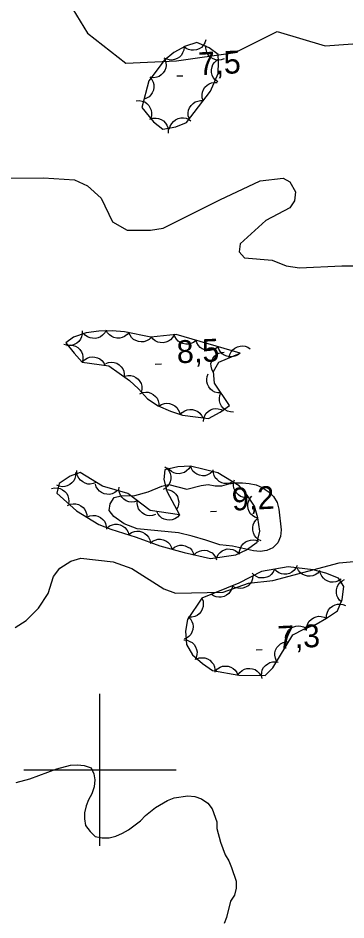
# Model space of a CAD drawing. Extents: x 336540 to 340074, y 5572036 to 5573747.
# Drawn here: x 337189.3 to 337232.3, y 5573180.3 to 5573298.8 of the extents above; entities that cross this region are included whole.
import ezdxf

# ---------------------------------------------------------------- set-up
doc = ezdxf.new("R2010")
doc.units = 0
for name, color, linetype in [('Niveau 2', 7, 'Continuous'), ('Niveau 3', 7, 'Continuous'), ('Niveau 44', 7, 'Continuous'), ('Niveau 61', 7, 'Continuous')]:
    doc.layers.add(name, color=color, linetype=linetype)

msp = doc.modelspace()

# ---------------------------------------------------------------- linework, layer by layer
at = {"layer": 'Niveau 2'}
for points in [[(337195.96, 5573300.69), (337198.38, 5573296.75), (337203.39, 5573292.82), (337210.07, 5573293.15), (337217.76, 5573294.23), (337223.26, 5573296.97), (337229.58, 5573295.12), (337238.01, 5573295.72), (337239.7, 5573296.14), (337240.64, 5573297.22), (337240.96, 5573297.92), (337240.18, 5573300.07)], [(337177.17, 5573277.66), (337192.58, 5573277.76), (337196.65, 5573277.48), (337198.38, 5573276.71), (337200.16, 5573275.11), (337201.67, 5573271.97), (337203.59, 5573270.88), (337206.65, 5573270.87), (337208.32, 5573271.13), (337215.74, 5573274.89)], [(337215.74, 5573274.89), (337221.03, 5573277.37), (337224.07, 5573277.71), (337224.93, 5573277.23), (337225.67, 5573275.92), (337225.56, 5573274.73), (337224.94, 5573273.84), (337221.8, 5573272.16), (337218.41, 5573269.09), (337218.31, 5573268.06), (337219.01, 5573267.25), (337222.6, 5573266.93), (337224.47, 5573266.19), (337226.19, 5573265.93), (337231.75, 5573266.21), (337234.98, 5573266.2)], [(337211.42, 5573236.87), (337213.32, 5573237.37), (337214.21, 5573237.5), (337215.12, 5573237.3), (337216.02, 5573237.32), (337216.91, 5573237.56), (337217.81, 5573237.69), (337218.71, 5573237.71), (337219.61, 5573237.62), (337220.51, 5573237.42), (337221.31, 5573237.1), (337222.11, 5573236.56), (337222.8, 5573235.9), (337223.26, 5573235.12), (337223.51, 5573234.22), (337223.8, 5573231.53), (337223.7, 5573230.63), (337223.38, 5573229.83), (337222.72, 5573229.14), (337221.94, 5573228.79), (337221.05, 5573228.66), (337220.15, 5573228.75), (337217.43, 5573229.36), (337215.74, 5573229.55), (337213.93, 5573230.18), (337212.12, 5573230.7), (337210.31, 5573231.11), (337204.9, 5573231.66), (337203.2, 5573232.3), (337201.82, 5573233.28), (337201.24, 5573234.05), (337201.34, 5573234.96), (337201.88, 5573235.76), (337202.78, 5573236), (337204.57, 5573236.04), (337206.36, 5573236.53), (337208.15, 5573237.25), (337209.04, 5573237.49), (337211.42, 5573236.87)], [(337188.86, 5573218.69), (337190.33, 5573219.62), (337191.94, 5573221.23), (337193.2, 5573223.15), (337193.93, 5573225.39), (337194.72, 5573226.48), (337196.19, 5573227.39), (337197.52, 5573227.8), (337201.76, 5573227.34), (337204.18, 5573226.45), (337208.38, 5573223.78), (337209.95, 5573223.19), (337216.2, 5573223.33), (337219.52, 5573224.53), (337222.72, 5573224.85), (337231.4, 5573227.17), (337235.27, 5573227.53)], [(337189, 5573198.33), (337190.79, 5573198.82), (337194.36, 5573200.14), (337196.15, 5573200.63), (337197.05, 5573200.66), (337197.95, 5573200.56), (337198.86, 5573200.25), (337199.21, 5573199.47), (337199.34, 5573198.68), (337199.25, 5573197.78), (337198.94, 5573196.87), (337198.5, 5573196.07), (337198.18, 5573195.28), (337197.98, 5573194.37), (337198, 5573193.58), (337198.13, 5573192.69), (337198.71, 5573191.91), (337199.4, 5573191.25), (337200.3, 5573191.05)], [(337200.3, 5573191.05), (337201.2, 5573191.07), (337202.1, 5573191.31), (337202.99, 5573191.67), (337203.77, 5573192.14), (337205.32, 5573193.3), (337205.98, 5573193.99), (337207.31, 5573195.04), (337208.86, 5573195.97), (337209.75, 5573196.33), (337211.55, 5573196.6), (337212.45, 5573196.5), (337213.36, 5573196.19), (337214.16, 5573195.64), (337214.74, 5573194.87), (337215.34, 5573193.19), (337215.36, 5573192.29), (337215.85, 5573190.5), (337216.45, 5573188.83), (337216.92, 5573188.05), (337217.28, 5573187.16), (337217.88, 5573185.37), (337217.9, 5573184.47), (337217.69, 5573183.56), (337217.15, 5573182.76), (337216.63, 5573180.61), (337216.31, 5573179.82)]]:
    msp.add_lwpolyline(points, dxfattribs=at)
at = {"layer": 'Niveau 3'}
for p, q in [((337210.1, 5573291.14), (337210.9, 5573291.18)), ((337207.28, 5573253.29), (337208.08, 5573253.33)), ((337214.52, 5573233.94), (337215.32, 5573233.98)), ((337220.51, 5573215.78), (337221.31, 5573215.82))]:
    msp.add_line(p, q, dxfattribs=at)
at = {"layer": 'Niveau 44'}
for points in [[(337215.59, 5573292.98), (337215.54, 5573293.97), (337214.35, 5573294.85), (337212.73, 5573295.52), (337211.25, 5573295.06), (337209.71, 5573294.21), (337208.42, 5573293.17), (337206.43, 5573290.52), (337205.5, 5573286.98), (337207.03, 5573285.12), (337208.28, 5573284.15), (337209.99, 5573284.48), (337211.37, 5573285.02), (337214.52, 5573289.14), (337215.52, 5573291.47), (337215.59, 5573292.98)], [(337211.05, 5573294.95), (337211.01, 5573294.53), (337210.86, 5573294.16), (337210.7, 5573293.87), (337210.44, 5573293.63), (337210.14, 5573293.42), (337209.78, 5573293.3), (337209.46, 5573293.22), (337209.11, 5573293.25), (337208.75, 5573293.34), (337208.43, 5573293.5)], [(337213.9, 5573295.88), (337213.78, 5573295.48), (337213.55, 5573295.15), (337213.33, 5573294.9), (337213.04, 5573294.71), (337212.69, 5573294.57), (337212.31, 5573294.52), (337211.99, 5573294.51), (337211.65, 5573294.61), (337211.32, 5573294.77), (337211.03, 5573294.99)], [(337216.34, 5573293.38), (337215.94, 5573293.24), (337215.54, 5573293.22), (337215.21, 5573293.25), (337214.88, 5573293.38), (337214.57, 5573293.58), (337214.3, 5573293.85), (337214.1, 5573294.11), (337213.98, 5573294.44), (337213.91, 5573294.8), (337213.92, 5573295.16)], [(337208.53, 5573293.32), (337208.67, 5573292.93), (337208.69, 5573292.52), (337208.65, 5573292.19), (337208.52, 5573291.87), (337208.33, 5573291.55), (337208.05, 5573291.29), (337207.79, 5573291.09), (337207.46, 5573290.97), (337207.09, 5573290.91), (337206.73, 5573290.92)], [(337215.47, 5573290.37), (337215.13, 5573290.62), (337214.89, 5573290.95), (337214.73, 5573291.24), (337214.66, 5573291.58), (337214.65, 5573291.95), (337214.73, 5573292.33), (337214.83, 5573292.64), (337215.04, 5573292.92), (337215.3, 5573293.18), (337215.61, 5573293.37)], [(337206.56, 5573291.01), (337206.83, 5573290.69), (337207, 5573290.32), (337207.1, 5573290.01), (337207.1, 5573289.65), (337207.03, 5573289.29), (337206.88, 5573288.94), (337206.71, 5573288.66), (337206.45, 5573288.42), (337206.14, 5573288.23), (337205.8, 5573288.11)], [(337213.57, 5573287.9), (337213.44, 5573288.29), (337213.43, 5573288.7), (337213.46, 5573289.03), (337213.6, 5573289.35), (337213.79, 5573289.66), (337214.07, 5573289.93), (337214.33, 5573290.12), (337214.67, 5573290.24), (337215.03, 5573290.3), (337215.39, 5573290.28)], [(337204.76, 5573287.88), (337205.18, 5573287.92), (337205.57, 5573287.84), (337205.89, 5573287.73), (337206.17, 5573287.52), (337206.43, 5573287.26), (337206.62, 5573286.93), (337206.75, 5573286.63), (337206.79, 5573286.28), (337206.77, 5573285.91), (337206.67, 5573285.56)], [(337211.75, 5573285.51), (337211.61, 5573285.91), (337211.6, 5573286.32), (337211.64, 5573286.64), (337211.77, 5573286.97), (337211.97, 5573287.28), (337212.25, 5573287.54), (337212.51, 5573287.74), (337212.84, 5573287.85), (337213.21, 5573287.92), (337213.57, 5573287.9)], [(337206.58, 5573285.47), (337206.97, 5573285.6), (337207.38, 5573285.61), (337207.71, 5573285.57), (337208.03, 5573285.44), (337208.34, 5573285.23), (337208.6, 5573284.95), (337208.8, 5573284.69), (337208.91, 5573284.36), (337208.97, 5573283.99), (337208.95, 5573283.63)], [(337209.16, 5573284.15), (337209.25, 5573284.56), (337209.45, 5573284.91), (337209.65, 5573285.18), (337209.93, 5573285.38), (337210.26, 5573285.55), (337210.64, 5573285.63), (337210.96, 5573285.66), (337211.31, 5573285.59), (337211.65, 5573285.45), (337211.95, 5573285.25)], [(337197.67, 5573257.67), (337197.69, 5573257.26), (337197.58, 5573256.86), (337197.46, 5573256.56), (337197.24, 5573256.28), (337196.96, 5573256.04), (337196.62, 5573255.87), (337196.32, 5573255.75), (337195.96, 5573255.73), (337195.6, 5573255.77), (337195.26, 5573255.89)], [(337218.4, 5573254.75), (337210.01, 5573257.17), (337206.7, 5573256.84), (337203.25, 5573257.54), (337201.61, 5573257.66), (337199.86, 5573257.63), (337198.19, 5573257.41), (337196.54, 5573256.84), (337195.54, 5573256.1), (337196.61, 5573254.71), (337197.68, 5573253.54), (337201.18, 5573253.07), (337203.88, 5573251.15), (337205.09, 5573250.03), (337206.26, 5573248.73), (337207.66, 5573247.81), (337209.28, 5573247.13), (337210.83, 5573246.59), (337214.28, 5573246.13), (337215.81, 5573246.96), (337217, 5573247.84), (337215.06, 5573250.77), (337214.9, 5573252.32), (337215.6, 5573253.57), (337218.4, 5573254.75)], [(337200.83, 5573257.76), (337200.64, 5573257.38), (337200.36, 5573257.09), (337200.1, 5573256.88), (337199.78, 5573256.75), (337199.42, 5573256.67), (337199.03, 5573256.68), (337198.71, 5573256.73), (337198.39, 5573256.88), (337198.09, 5573257.1), (337197.85, 5573257.37)], [(337203.83, 5573257.5), (337203.57, 5573257.17), (337203.23, 5573256.94), (337202.94, 5573256.79), (337202.6, 5573256.72), (337202.23, 5573256.72), (337201.85, 5573256.81), (337201.55, 5573256.92), (337201.27, 5573257.13), (337201.01, 5573257.4), (337200.84, 5573257.72)], [(337206.76, 5573256.83), (337206.46, 5573256.54), (337206.1, 5573256.35), (337205.79, 5573256.24), (337205.44, 5573256.21), (337205.07, 5573256.26), (337204.71, 5573256.39), (337204.42, 5573256.54), (337204.17, 5573256.79), (337203.96, 5573257.09), (337203.82, 5573257.42)], [(337209.74, 5573257.14), (337209.54, 5573256.78), (337209.26, 5573256.49), (337208.99, 5573256.29), (337208.66, 5573256.17), (337208.3, 5573256.1), (337207.92, 5573256.13), (337207.6, 5573256.18), (337207.28, 5573256.35), (337206.99, 5573256.57), (337206.76, 5573256.85)], [(337212.64, 5573256.41), (337212.31, 5573256.15), (337211.94, 5573255.99), (337211.62, 5573255.9), (337211.27, 5573255.91), (337210.91, 5573255.98), (337210.56, 5573256.14), (337210.28, 5573256.32), (337210.06, 5573256.58), (337209.86, 5573256.9), (337209.75, 5573257.24)], [(337195.66, 5573255.74), (337196.08, 5573255.81), (337196.48, 5573255.74), (337196.8, 5573255.65), (337197.09, 5573255.46), (337197.36, 5573255.21), (337197.57, 5573254.89), (337197.72, 5573254.6), (337197.77, 5573254.25), (337197.77, 5573253.88), (337197.69, 5573253.53)], [(337215.52, 5573255.58), (337215.2, 5573255.31), (337214.82, 5573255.16), (337214.5, 5573255.07), (337214.15, 5573255.08), (337213.79, 5573255.15), (337213.44, 5573255.31), (337213.17, 5573255.49), (337212.94, 5573255.75), (337212.75, 5573256.07), (337212.64, 5573256.41)], [(337216.97, 5573254.15), (337217.06, 5573254.56), (337217.25, 5573254.92), (337217.44, 5573255.19), (337217.72, 5573255.4), (337218.05, 5573255.57), (337218.42, 5573255.66), (337218.74, 5573255.7), (337219.09, 5573255.64), (337219.44, 5573255.51), (337219.74, 5573255.31)], [(337214.86, 5573252.25), (337214.68, 5573252.63), (337214.61, 5573253.03), (337214.59, 5573253.36), (337214.68, 5573253.7), (337214.83, 5573254.03), (337215.07, 5573254.33), (337215.3, 5573254.56), (337215.62, 5573254.73), (337215.97, 5573254.84), (337216.33, 5573254.87)], [(337218.4, 5573254.75), (337218.08, 5573254.48), (337217.7, 5573254.32), (337217.39, 5573254.24), (337217.03, 5573254.24), (337216.67, 5573254.32), (337216.33, 5573254.48), (337216.05, 5573254.65), (337215.82, 5573254.92), (337215.63, 5573255.24), (337215.52, 5573255.58)], [(337197.69, 5573253.54), (337197.97, 5573253.85), (337198.32, 5573254.06), (337198.62, 5573254.19), (337198.97, 5573254.24), (337199.34, 5573254.22), (337199.7, 5573254.11), (337200, 5573253.98), (337200.27, 5573253.75), (337200.51, 5573253.46), (337200.67, 5573253.14)], [(337200.76, 5573253.37), (337201.15, 5573253.52), (337201.55, 5573253.54), (337201.88, 5573253.52), (337202.21, 5573253.4), (337202.53, 5573253.21), (337202.8, 5573252.94), (337203.01, 5573252.68), (337203.13, 5573252.35), (337203.21, 5573251.99), (337203.2, 5573251.63)], [(337203.27, 5573251.71), (337203.68, 5573251.81), (337204.08, 5573251.78), (337204.41, 5573251.72), (337204.72, 5573251.55), (337205.01, 5573251.33), (337205.24, 5573251.02), (337205.41, 5573250.74), (337205.5, 5573250.4), (337205.53, 5573250.03), (337205.47, 5573249.68)], [(337215.9, 5573249.5), (337215.48, 5573249.51), (337215.09, 5573249.63), (337214.79, 5573249.77), (337214.53, 5573250), (337214.3, 5573250.29), (337214.15, 5573250.64), (337214.05, 5573250.95), (337214.05, 5573251.31), (337214.1, 5573251.67), (337214.24, 5573252.01)], [(337205.23, 5573249.41), (337205.62, 5573249.57), (337206.02, 5573249.61), (337206.35, 5573249.6), (337206.69, 5573249.48), (337207.01, 5573249.31), (337207.29, 5573249.05), (337207.51, 5573248.8), (337207.65, 5573248.48), (337207.73, 5573248.12), (337207.74, 5573247.76)], [(337217.55, 5573247), (337217.14, 5573247.01), (337216.75, 5573247.13), (337216.45, 5573247.27), (337216.19, 5573247.5), (337215.96, 5573247.79), (337215.8, 5573248.14), (337215.7, 5573248.45), (337215.7, 5573248.81), (337215.76, 5573249.17), (337215.9, 5573249.5)], [(337207.75, 5573247.77), (337208.1, 5573248), (337208.49, 5573248.12), (337208.81, 5573248.16), (337209.16, 5573248.12), (337209.51, 5573248), (337209.84, 5573247.8), (337210.09, 5573247.6), (337210.29, 5573247.3), (337210.44, 5573246.96), (337210.51, 5573246.61)], [(337213.59, 5573245.76), (337213.63, 5573246.17), (337213.79, 5573246.55), (337213.95, 5573246.83), (337214.21, 5573247.07), (337214.52, 5573247.28), (337214.88, 5573247.4), (337215.2, 5573247.47), (337215.55, 5573247.44), (337215.91, 5573247.35), (337216.23, 5573247.19)], [(337210.53, 5573246.63), (337210.81, 5573246.94), (337211.15, 5573247.15), (337211.46, 5573247.29), (337211.81, 5573247.33), (337212.17, 5573247.31), (337212.54, 5573247.2), (337212.84, 5573247.07), (337213.11, 5573246.84), (337213.34, 5573246.56), (337213.5, 5573246.23)], [(337210.45, 5573233.48), (337206.62, 5573234.05), (337203.67, 5573236.28), (337200.34, 5573237.26), (337197.43, 5573239.05), (337196.08, 5573238.56), (337194.64, 5573237.59), (337194.35, 5573236.32), (337196.91, 5573234.01), (337199.87, 5573232.22), (337201.45, 5573231.61), (337204.76, 5573230.58), (337207.87, 5573229.41), (337211.07, 5573228.54), (337214.53, 5573227.78), (337217.83, 5573228.26), (337219.23, 5573228.92), (337220.67, 5573229.91), (337220.99, 5573231.36), (337220.73, 5573233.1), (337220.3, 5573234.65), (337219.33, 5573236.1), (337218.31, 5573237.31), (337215.48, 5573239.03), (337211.89, 5573239.9), (337210.22, 5573239.78), (337208.51, 5573239.39), (337208.41, 5573238.12), (337208.77, 5573236.62), (337210.45, 5573233.48)], [(337199.52, 5573237.76), (337199.14, 5573237.59), (337198.74, 5573237.54), (337198.41, 5573237.54), (337198.07, 5573237.64), (337197.74, 5573237.81), (337197.45, 5573238.06), (337197.23, 5573238.3), (337197.08, 5573238.62), (337196.98, 5573238.97), (337196.97, 5573239.33)], [(337208.54, 5573239.81), (337208.87, 5573239.55), (337209.1, 5573239.22), (337209.25, 5573238.92), (337209.31, 5573238.58), (337209.32, 5573238.21), (337209.22, 5573237.84), (337209.11, 5573237.53), (337208.89, 5573237.25), (337208.62, 5573237), (337208.31, 5573236.82)], [(337211.89, 5573239.9), (337211.68, 5573239.54), (337211.38, 5573239.26), (337211.11, 5573239.07), (337210.78, 5573238.95), (337210.42, 5573238.9), (337210.03, 5573238.93), (337209.71, 5573239), (337209.41, 5573239.17), (337209.12, 5573239.4), (337208.9, 5573239.68)], [(337214.8, 5573239.19), (337214.49, 5573238.91), (337214.13, 5573238.74), (337213.81, 5573238.64), (337213.46, 5573238.63), (337213.1, 5573238.69), (337212.74, 5573238.84), (337212.46, 5573239), (337212.22, 5573239.25), (337212.01, 5573239.56), (337211.89, 5573239.9)], [(337217.45, 5573237.83), (337217.07, 5573237.66), (337216.67, 5573237.6), (337216.34, 5573237.6), (337216, 5573237.7), (337215.67, 5573237.87), (337215.38, 5573238.12), (337215.15, 5573238.36), (337215, 5573238.68), (337214.9, 5573239.03), (337214.88, 5573239.39)], [(337196.82, 5573239.06), (337196.82, 5573238.64), (337196.7, 5573238.25), (337196.56, 5573237.95), (337196.33, 5573237.69), (337196.04, 5573237.46), (337195.7, 5573237.3), (337195.39, 5573237.2), (337195.03, 5573237.19), (337194.67, 5573237.25), (337194.33, 5573237.38)], [(337219.59, 5573235.79), (337219.18, 5573235.74), (337218.78, 5573235.82), (337218.47, 5573235.92), (337218.18, 5573236.13), (337217.92, 5573236.39), (337217.72, 5573236.72), (337217.59, 5573237.01), (337217.55, 5573237.36), (337217.56, 5573237.73), (337217.66, 5573238.08)], [(337193.66, 5573236.95), (337194.06, 5573237.05), (337194.47, 5573237.02), (337194.79, 5573236.96), (337195.11, 5573236.8), (337195.4, 5573236.58), (337195.64, 5573236.28), (337195.81, 5573236), (337195.9, 5573235.66), (337195.93, 5573235.29), (337195.88, 5573234.94)], [(337202.3, 5573236.68), (337201.98, 5573236.42), (337201.6, 5573236.26), (337201.28, 5573236.18), (337200.93, 5573236.19), (337200.57, 5573236.26), (337200.22, 5573236.43), (337199.95, 5573236.6), (337199.72, 5573236.87), (337199.53, 5573237.19), (337199.42, 5573237.53)], [(337204.92, 5573235.33), (337204.53, 5573235.2), (337204.12, 5573235.18), (337203.79, 5573235.22), (337203.47, 5573235.35), (337203.15, 5573235.55), (337202.89, 5573235.83), (337202.69, 5573236.09), (337202.58, 5573236.42), (337202.51, 5573236.78), (337202.53, 5573237.14)], [(337208.66, 5573236.83), (337209.07, 5573236.79), (337209.45, 5573236.63), (337209.73, 5573236.47), (337209.97, 5573236.21), (337210.17, 5573235.9), (337210.29, 5573235.53), (337210.36, 5573235.22), (337210.33, 5573234.87), (337210.24, 5573234.51), (337210.07, 5573234.19)], [(337220.75, 5573233.05), (337220.35, 5573233.18), (337220.02, 5573233.41), (337219.78, 5573233.64), (337219.6, 5573233.94), (337219.47, 5573234.29), (337219.43, 5573234.67), (337219.43, 5573235), (337219.54, 5573235.33), (337219.71, 5573235.66), (337219.94, 5573235.94)], [(337195.73, 5573234.72), (337196.11, 5573234.9), (337196.51, 5573234.96), (337196.84, 5573234.96), (337197.18, 5573234.86), (337197.51, 5573234.69), (337197.8, 5573234.44), (337198.02, 5573234.21), (337198.17, 5573233.89), (337198.28, 5573233.53), (337198.3, 5573233.17)], [(337207.32, 5573233.52), (337206.92, 5573233.39), (337206.51, 5573233.38), (337206.19, 5573233.41), (337205.86, 5573233.54), (337205.55, 5573233.74), (337205.28, 5573234.02), (337205.09, 5573234.28), (337204.97, 5573234.61), (337204.9, 5573234.97), (337204.92, 5573235.33)], [(337198.3, 5573233.17), (337198.67, 5573233.35), (337199.08, 5573233.4), (337199.41, 5573233.4), (337199.75, 5573233.31), (337200.08, 5573233.14), (337200.37, 5573232.89), (337200.59, 5573232.65), (337200.74, 5573232.34), (337200.84, 5573231.98), (337200.86, 5573231.62)], [(337210.45, 5573233.48), (337210.17, 5573233.17), (337209.82, 5573232.97), (337209.51, 5573232.84), (337209.16, 5573232.8), (337208.79, 5573232.82), (337208.43, 5573232.94), (337208.13, 5573233.07), (337207.87, 5573233.31), (337207.64, 5573233.6), (337207.48, 5573233.92)], [(337200.94, 5573231.77), (337201.27, 5573232.03), (337201.64, 5573232.18), (337201.96, 5573232.26), (337202.32, 5573232.25), (337202.68, 5573232.17), (337203.02, 5573231.99), (337203.29, 5573231.82), (337203.52, 5573231.54), (337203.7, 5573231.22), (337203.8, 5573230.88)], [(337221.18, 5573230.08), (337220.8, 5573230.26), (337220.5, 5573230.53), (337220.29, 5573230.79), (337220.15, 5573231.11), (337220.07, 5573231.47), (337220.08, 5573231.85), (337220.12, 5573232.17), (337220.26, 5573232.49), (337220.47, 5573232.8), (337220.74, 5573233.04)], [(337203.82, 5573230.93), (337204.16, 5573231.17), (337204.55, 5573231.3), (337204.87, 5573231.36), (337205.22, 5573231.33), (337205.58, 5573231.23), (337205.91, 5573231.04), (337206.17, 5573230.84), (337206.38, 5573230.56), (337206.55, 5573230.23), (337206.63, 5573229.88)], [(337206.59, 5573229.76), (337206.91, 5573230.03), (337207.28, 5573230.19), (337207.6, 5573230.29), (337207.95, 5573230.28), (337208.31, 5573230.22), (337208.66, 5573230.06), (337208.94, 5573229.89), (337209.17, 5573229.63), (337209.37, 5573229.31), (337209.49, 5573228.97)], [(337218.35, 5573228.32), (337218.35, 5573228.73), (337218.47, 5573229.12), (337218.6, 5573229.43), (337218.83, 5573229.69), (337219.11, 5573229.93), (337219.46, 5573230.09), (337219.77, 5573230.19), (337220.12, 5573230.2), (337220.49, 5573230.15), (337220.82, 5573230.02)], [(337209.49, 5573228.97), (337209.8, 5573229.24), (337210.18, 5573229.41), (337210.49, 5573229.5), (337210.85, 5573229.5), (337211.21, 5573229.43), (337211.56, 5573229.27), (337211.84, 5573229.1), (337212.07, 5573228.84), (337212.27, 5573228.52), (337212.38, 5573228.18)], [(337212.4, 5573228.25), (337212.7, 5573228.54), (337213.07, 5573228.72), (337213.38, 5573228.83), (337213.73, 5573228.84), (337214.1, 5573228.79), (337214.45, 5573228.65), (337214.74, 5573228.5), (337214.98, 5573228.24), (337215.2, 5573227.94), (337215.33, 5573227.6)], [(337215.34, 5573227.9), (337215.52, 5573228.27), (337215.8, 5573228.57), (337216.05, 5573228.78), (337216.37, 5573228.92), (337216.73, 5573229.01), (337217.12, 5573229), (337217.44, 5573228.96), (337217.76, 5573228.81), (337218.07, 5573228.6), (337218.31, 5573228.33)], [(337213.38, 5573222.56), (337211.51, 5573219.73), (337211.25, 5573218.23), (337211.36, 5573216.48), (337212.14, 5573215.09), (337213.49, 5573213.96), (337214.79, 5573213.04), (337218.25, 5573212.45), (337221.7, 5573212.4), (337222.69, 5573213.41), (337225.32, 5573217.75), (337226.78, 5573218.47), (337228.4, 5573219.14), (337229.77, 5573219.92), (337231.22, 5573220.9), (337231.83, 5573222.36), (337232.02, 5573224.1), (337231.31, 5573225.19), (337229.68, 5573225.83), (337228.02, 5573226.27), (337224.73, 5573226.66), (337221.23, 5573226.06), (337218.23, 5573224.54), (337213.38, 5573222.56)], [(337222.94, 5573226.35), (337222.77, 5573225.97), (337222.5, 5573225.67), (337222.25, 5573225.45), (337221.93, 5573225.3), (337221.58, 5573225.21), (337221.19, 5573225.21), (337220.87, 5573225.24), (337220.55, 5573225.38), (337220.24, 5573225.59), (337219.99, 5573225.85)], [(337225.9, 5573226.86), (337225.73, 5573226.48), (337225.46, 5573226.17), (337225.21, 5573225.96), (337224.89, 5573225.81), (337224.53, 5573225.72), (337224.15, 5573225.72), (337223.83, 5573225.75), (337223.5, 5573225.89), (337223.19, 5573226.09), (337222.94, 5573226.35)], [(337228.89, 5573226.17), (337228.61, 5573225.85), (337228.27, 5573225.63), (337227.97, 5573225.5), (337227.62, 5573225.45), (337227.25, 5573225.46), (337226.88, 5573225.57), (337226.58, 5573225.69), (337226.31, 5573225.92), (337226.07, 5573226.2), (337225.91, 5573226.52)], [(337231.69, 5573225.04), (337231.34, 5573224.81), (337230.96, 5573224.68), (337230.63, 5573224.63), (337230.28, 5573224.67), (337229.93, 5573224.77), (337229.6, 5573224.97), (337229.34, 5573225.17), (337229.13, 5573225.45), (337228.97, 5573225.79), (337228.89, 5573226.14)], [(337220.1, 5573225.49), (337220.05, 5573225.08), (337219.89, 5573224.7), (337219.71, 5573224.42), (337219.45, 5573224.19), (337219.14, 5573223.99), (337218.77, 5573223.88), (337218.45, 5573223.82), (337218.1, 5573223.86), (337217.74, 5573223.96), (337217.43, 5573224.13)], [(337231.79, 5573222.01), (337231.47, 5573222.28), (337231.25, 5573222.62), (337231.11, 5573222.92), (337231.06, 5573223.27), (337231.07, 5573223.64), (337231.17, 5573224.01), (337231.29, 5573224.31), (337231.52, 5573224.58), (337231.8, 5573224.82), (337232.12, 5573224.99)], [(337217.4, 5573224.2), (337217.31, 5573223.79), (337217.12, 5573223.43), (337216.92, 5573223.17), (337216.64, 5573222.96), (337216.31, 5573222.79), (337215.94, 5573222.7), (337215.61, 5573222.67), (337215.27, 5573222.74), (337214.92, 5573222.87), (337214.62, 5573223.07)], [(337213.38, 5573222.56), (337213.54, 5573222.17), (337213.58, 5573221.77), (337213.57, 5573221.44), (337213.45, 5573221.11), (337213.28, 5573220.78), (337213.02, 5573220.5), (337212.77, 5573220.29), (337212.45, 5573220.15), (337212.09, 5573220.06), (337211.73, 5573220.06)], [(337229.75, 5573219.91), (337229.75, 5573220.33), (337229.87, 5573220.71), (337230.01, 5573221.02), (337230.24, 5573221.28), (337230.53, 5573221.51), (337230.88, 5573221.67), (337231.18, 5573221.77), (337231.54, 5573221.78), (337231.9, 5573221.72), (337232.24, 5573221.59)], [(337211.58, 5573220.12), (337211.88, 5573219.83), (337212.08, 5573219.47), (337212.2, 5573219.16), (337212.23, 5573218.81), (337212.2, 5573218.45), (337212.07, 5573218.08), (337211.93, 5573217.79), (337211.69, 5573217.53), (337211.39, 5573217.31), (337211.06, 5573217.16)], [(337227.14, 5573218.43), (337227.18, 5573218.84), (337227.32, 5573219.22), (337227.48, 5573219.51), (337227.74, 5573219.76), (337228.04, 5573219.97), (337228.4, 5573220.1), (337228.72, 5573220.18), (337229.07, 5573220.15), (337229.43, 5573220.07), (337229.75, 5573219.91)], [(337224.37, 5573217.28), (337224.42, 5573217.69), (337224.59, 5573218.06), (337224.77, 5573218.34), (337225.03, 5573218.57), (337225.35, 5573218.76), (337225.72, 5573218.87), (337226.04, 5573218.93), (337226.39, 5573218.89), (337226.74, 5573218.78), (337227.06, 5573218.61)], [(337211.03, 5573217.06), (337211.45, 5573217.03), (337211.83, 5573216.88), (337212.12, 5573216.72), (337212.36, 5573216.46), (337212.57, 5573216.16), (337212.7, 5573215.8), (337212.77, 5573215.48), (337212.75, 5573215.13), (337212.66, 5573214.77), (337212.5, 5573214.45)], [(337223.21, 5573214.27), (337223.04, 5573214.65), (337222.98, 5573215.06), (337222.98, 5573215.39), (337223.08, 5573215.72), (337223.25, 5573216.06), (337223.5, 5573216.35), (337223.73, 5573216.57), (337224.05, 5573216.72), (337224.41, 5573216.82), (337224.77, 5573216.84)], [(337212.66, 5573214.55), (337213.05, 5573214.7), (337213.45, 5573214.72), (337213.78, 5573214.7), (337214.11, 5573214.58), (337214.43, 5573214.39), (337214.7, 5573214.12), (337214.91, 5573213.87), (337215.04, 5573213.54), (337215.11, 5573213.18), (337215.1, 5573212.82)], [(337221.3, 5573211.99), (337221.21, 5573212.4), (337221.25, 5573212.8), (337221.33, 5573213.13), (337221.5, 5573213.43), (337221.74, 5573213.72), (337222.05, 5573213.94), (337222.33, 5573214.1), (337222.67, 5573214.18), (337223.04, 5573214.2), (337223.4, 5573214.13)], [(337215.17, 5573212.98), (337215.46, 5573213.28), (337215.81, 5573213.48), (337216.12, 5573213.6), (337216.47, 5573213.63), (337216.84, 5573213.6), (337217.2, 5573213.47), (337217.49, 5573213.33), (337217.75, 5573213.09), (337217.98, 5573212.8), (337218.13, 5573212.47)], [(337218.13, 5573212.45), (337218.36, 5573212.79), (337218.68, 5573213.05), (337218.97, 5573213.21), (337219.31, 5573213.3), (337219.68, 5573213.33), (337220.06, 5573213.26), (337220.37, 5573213.16), (337220.66, 5573212.97), (337220.93, 5573212.71), (337221.12, 5573212.41)]]:
    msp.add_lwpolyline(points, dxfattribs=at)
at = {"layer": 'Niveau 61'}
for points in [[(337200, 5573190), (337200, 5573210)], [(337190, 5573200), (337210, 5573200)]]:
    msp.add_lwpolyline(points, dxfattribs=at)

# ---------------------------------------------------------------- texts
at = {"layer": 'Niveau 3'}
for s, p in [('7,5    ', (337212.98, 5573291.24)), ('8,5    ', (337210.16, 5573253.39)), ('9,2    ', (337217.4, 5573234.04)), ('7,3    ', (337223.39, 5573215.88))]:
    msp.add_text(s, height=3, rotation=2.7712, dxfattribs=at).set_placement(p)

doc.saveas('drawing.dxf')
